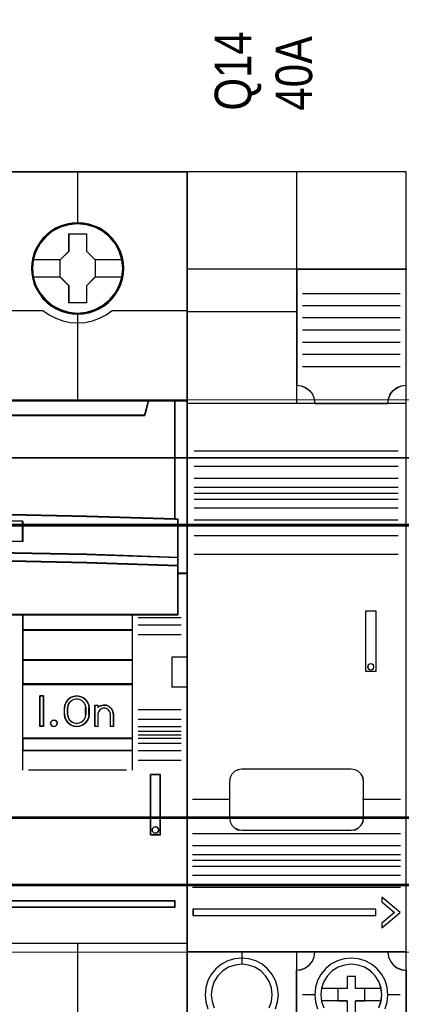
# Model space of a CAD drawing. Header units: millimetres. Extents: x -1290 to 1795, y -4192 to -1311.
# Tile 302 of 656: x 1451.59 to 1457.86, y -3720.26 to -3704.11. Entities that reach past the tile are written whole.
import ezdxf

# ---------------------------------------------------------------- set-up
doc = ezdxf.new("R2010")
doc.units = ezdxf.units.MM
doc.layers.add('30', color=7, linetype='Continuous')
doc.layers.add('45', color=7, linetype='Continuous')
doc.layers.add('Aparatura', color=7, linetype='Continuous', lineweight=13)
doc.styles.get("Standard").update_dxf_attribs({"font": 'ARIALN.TTF', "width": 0.8})

# ---------------------------------------------------------------- blocks, each defined once
blk = doc.blocks.new('*U231')
at = {"layer": '45', "color": 7}
for points in [[(441.49476, -383.521822), (423.482515, -383.521822), (423.482515, -465.544591), (441.49476, -465.544591), (459.495865, -465.544591), (477.50811, -465.544591), (477.50811, -383.521822), (459.495865, -383.521822), (441.49476, -383.521822)], [(472.286585, -391.442946), (472.26422, -390.990214), (472.191535, -390.543003), (472.034983, -390.112355), (471.856066, -389.69827), (471.621238, -389.30627), (471.34168, -388.958439), (471.011803, -388.638214), (470.642787, -388.362158), (470.273771, -388.119228), (469.843253, -387.937031), (469.412734, -387.810045), (468.95426, -387.727228), (468.501377, -387.699623), (468.042903, -387.727228), (467.601202, -387.810045), (467.15391, -387.937031), (466.740165, -388.119228), (466.348785, -388.362158), (465.990952, -388.638214), (465.655483, -388.958439), (465.392699, -389.30627), (465.146688, -389.69827), (464.945407, -390.112355), (464.827993, -390.543003), (464.738534, -390.990214), (464.704987, -391.442946), (464.738534, -391.890157), (464.827993, -392.326326), (464.945407, -392.762495), (465.146688, -393.17658), (465.392699, -393.563058), (465.655483, -393.927453), (465.990952, -394.247678), (466.348785, -394.523734), (466.740165, -394.755622), (467.15391, -394.937819), (467.601202, -395.075847), (468.042903, -395.164185), (468.501377, -395.186269), (468.95426, -395.164185), (469.412734, -395.075847), (469.843253, -394.937819), (470.273771, -394.755622), (470.642787, -394.523734), (471.011803, -394.247678), (471.34168, -393.927453), (471.621238, -393.563058), (471.856066, -393.17658), (472.034983, -392.762495), (472.191535, -392.326326), (472.26422, -391.890157), (472.286585, -391.442946)], [(472.286585, -391.442946), (472.26422, -390.990214), (472.191535, -390.543003), (472.034983, -390.112355), (471.856066, -389.69827), (471.621238, -389.30627), (471.34168, -388.958439), (471.011803, -388.638214), (470.642787, -388.362158), (470.273771, -388.119228), (469.843253, -387.937031), (469.412734, -387.810045), (468.95426, -387.727228), (468.501377, -387.699623), (468.042903, -387.727228), (467.601202, -387.810045), (467.15391, -387.937031), (466.740165, -388.119228), (466.348785, -388.362158), (465.990952, -388.638214), (465.655483, -388.958439), (465.392699, -389.30627), (465.146688, -389.69827), (464.945407, -390.112355), (464.827993, -390.543003), (464.738534, -390.990214), (464.704987, -391.442946), (464.738534, -391.890157), (464.827993, -392.326326), (464.945407, -392.762495), (465.146688, -393.17658), (465.392699, -393.563058), (465.655483, -393.927453), (465.990952, -394.247678), (466.348785, -394.523734), (466.740165, -394.755622), (467.15391, -394.937819), (467.601202, -395.075847), (468.042903, -395.164185), (468.501377, -395.186269), (468.95426, -395.164185), (469.412734, -395.075847), (469.843253, -394.937819), (470.273771, -394.755622), (470.642787, -394.523734), (471.011803, -394.247678), (471.34168, -393.927453), (471.621238, -393.563058), (471.856066, -393.17658), (472.034983, -392.762495), (472.191535, -392.326326), (472.26422, -391.890157), (472.286585, -391.442946)], [(472.270469, -391.443844), (472.248199, -390.992957), (472.175823, -390.547569), (472.019937, -390.118677), (471.841781, -389.70628), (471.607951, -389.315879), (471.329582, -388.969466), (471.001106, -388.650546), (470.633659, -388.375615), (470.266212, -388.133676), (469.837524, -387.952221), (469.408836, -387.825753), (468.952311, -387.743274), (468.501353, -387.715781), (468.044828, -387.743274), (467.605005, -387.825753), (467.159615, -387.952221), (466.747629, -388.133676), (466.357913, -388.375615), (466.0016, -388.650546), (465.667558, -388.969466), (465.405891, -389.315879), (465.160926, -389.70628), (464.960501, -390.118677), (464.843586, -390.547569), (464.754508, -390.992957), (464.721103, -391.443844), (464.754508, -391.889232), (464.843586, -392.323623), (464.960501, -392.758013), (465.160926, -393.17041), (465.405891, -393.555313), (465.667558, -393.918222), (466.0016, -394.237142), (466.357913, -394.512072), (466.747629, -394.743014), (467.159615, -394.924469), (467.605005, -395.061934), (468.044828, -395.149912), (468.501353, -395.171907), (468.952311, -395.149912), (469.408836, -395.061934), (469.837524, -394.924469), (470.266212, -394.743014), (470.633659, -394.512072), (471.001106, -394.237142), (471.329582, -393.918222), (471.607951, -393.555313), (471.841781, -393.17041), (472.019937, -392.758013), (472.175823, -392.323623), (472.248199, -391.889232), (472.270469, -391.443844)], [(467.786181, -388.600893), (469.227394, -388.600893), (469.227394, -390.016462), (469.948, -390.724246), (469.948, -392.145344), (469.227394, -392.864188), (469.227394, -394.274227), (467.786181, -394.274227), (467.786181, -392.864188), (467.054316, -392.145344), (467.054316, -390.724246), (467.786181, -390.016462), (467.786181, -388.600893)], [(467.786181, -388.600893), (469.227394, -388.600893), (469.227394, -388.600893), (469.227394, -390.016462), (469.227394, -390.016462), (469.948, -390.724246), (469.948, -390.724246), (469.948, -392.145344), (469.948, -392.145344), (469.227394, -392.864188), (469.227394, -392.864188), (469.227394, -394.274227), (469.227394, -394.274227), (467.786181, -394.274227), (467.786181, -394.274227), (467.786181, -392.864188), (467.786181, -392.864188), (467.054316, -392.145344), (467.054316, -392.145344), (467.054316, -390.724246), (467.054316, -390.724246), (467.786181, -390.016462), (467.786181, -390.016462), (467.786181, -388.600893), (467.786181, -388.600893)], [(467.794598, -388.617051), (469.220649, -388.617051), (469.220649, -390.024556), (469.933675, -390.728309), (469.933675, -392.141313), (469.220649, -392.856062), (469.220649, -394.258069), (467.794598, -394.258069), (467.794598, -392.856062), (467.070431, -392.141313), (467.070431, -390.728309), (467.794598, -390.024556), (467.794598, -388.617051)], [(439.239064, -411.617111), (446.741373, -411.534364), (454.249252, -411.534364), (461.751561, -411.617111), (469.25387, -411.77709), (476.499976, -412.008783), (476.499976, -402.288709), (474.327815, -402.288709), (474.010345, -403.480273), (426.98028, -403.480273), (426.66281, -402.288709), (424.490649, -402.288709), (424.490649, -412.008783), (431.731185, -411.77709), (439.239064, -411.617111)], [(426.978408, -403.509553), (474.012217, -403.509553), (474.329712, -402.288709), (468.508972, -402.288709), (459.496572, -402.288709), (450.495312, -402.288709), (441.494053, -402.288709), (432.481653, -402.288709), (426.660913, -402.288709), (426.978408, -403.509553)], [(476.467744, -402.288709), (476.467744, -411.997992), (476.726398, -412.009013), (476.726398, -415.149928), (476.726398, -415.822194), (476.726398, -416.455887), (477.50811, -416.455887), (477.50811, -402.288709), (476.467744, -402.288709)], [(461.751642, -414.747521), (469.253939, -414.902839), (476.750666, -415.152456), (476.750666, -411.990633), (476.500033, -411.979539), (469.253939, -411.746562), (461.751642, -411.585697), (454.249345, -411.502491), (446.741478, -411.502491), (439.239181, -411.585697), (431.731314, -411.746562), (424.49079, -411.979539), (424.234587, -411.990633), (424.234587, -415.152456), (431.731314, -414.902839), (439.239181, -414.747521), (446.741478, -414.664315), (454.249345, -414.664315), (461.751642, -414.747521)], [(464.010217, -412.158471), (464.010217, -413.838253), (454.99849, -413.720669), (445.992336, -413.720669), (436.975036, -413.838253), (436.975036, -412.158471), (445.992336, -412.046485), (454.99849, -412.046485), (464.010217, -412.158471)], [(454.99849, -413.720669), (464.010217, -413.838253), (464.010217, -412.158471), (454.99849, -412.046485), (445.992336, -412.046485), (436.975036, -412.158471), (436.975036, -413.838253), (445.992336, -413.720669), (454.99849, -413.720669)], [(446.741478, -414.635393), (439.239181, -414.720288), (431.731314, -414.878758), (424.234587, -415.133443), (424.234587, -415.82392), (431.731314, -415.574896), (439.239181, -415.405106), (446.741478, -415.325871), (454.249345, -415.325871), (461.751642, -415.405106), (469.253939, -415.574896), (476.750666, -415.82392), (476.750666, -415.133443), (469.253939, -414.878758), (461.751642, -414.720288), (454.249345, -414.635393), (446.741478, -414.635393)], [(445.995147, -419.841934), (454.995676, -419.841934), (459.49594, -419.841934), (464.001774, -419.841934), (473.007872, -419.841934), (476.750666, -419.841934), (476.750666, -416.430936), (476.750666, -415.794142), (469.253939, -415.5505), (461.751642, -415.38438), (454.249345, -415.306857), (446.741478, -415.306857), (439.239181, -415.38438), (431.731314, -415.5505), (424.234587, -415.794142), (424.234587, -416.430936), (424.234587, -419.841934), (427.982951, -419.841934), (436.983479, -419.841934), (441.494883, -419.841934), (445.995147, -419.841934)], [(463.976194, -419.809617), (463.976194, -421.095094), (473.010006, -421.095094), (473.010006, -419.809617), (463.976194, -419.809617)], [(473.010006, -421.062778), (463.976194, -421.062778), (463.976194, -423.569099), (473.010006, -423.569099), (473.010006, -421.062778)], [(473.010006, -423.536782), (463.976194, -423.536782), (463.976194, -425.542198), (473.010006, -425.542198), (473.010006, -423.536782)], [(463.976194, -425.509882), (463.976194, -429.983916), (473.010006, -429.983916), (473.010006, -425.509882), (463.976194, -425.509882)], [(465.697006, -426.488353), (465.697006, -428.994674), (465.406921, -428.994674), (465.406921, -426.488353), (465.697006, -426.488353)], [(467.410654, -427.992145), (467.410654, -427.490881), (467.43896, -427.234679), (467.546524, -426.995186), (467.7107, -426.783541), (467.914504, -426.627593), (468.163599, -426.52734), (468.429677, -426.488353), (468.690094, -426.52734), (468.933527, -426.627593), (469.142992, -426.783541), (469.31283, -426.995186), (469.409071, -427.234679), (469.443038, -427.490881), (469.443038, -427.992145), (469.409071, -428.253917), (469.31283, -428.493409), (469.142992, -428.699485), (468.933527, -428.855434), (468.690094, -428.961256), (468.429677, -428.994674), (468.163599, -428.961256), (467.914504, -428.855434), (467.7107, -428.699485), (467.546524, -428.493409), (467.43896, -428.253917), (467.410654, -427.992145)], [(467.661345, -427.490163), (467.661345, -427.992863), (467.695494, -428.227457), (467.803631, -428.439708), (467.974375, -428.60169), (468.190651, -428.707815), (468.429692, -428.746914), (468.663042, -428.707815), (468.873626, -428.60169), (469.04437, -428.439708), (469.152507, -428.227457), (469.192347, -427.992863), (469.192347, -427.490163), (469.152507, -427.255569), (469.04437, -427.054489), (468.873626, -426.886922), (468.663042, -426.775211), (468.429692, -426.736112), (468.190651, -426.775211), (467.974375, -426.886922), (467.803631, -427.054489), (467.695494, -427.255569), (467.661345, -427.490163)], [(469.910397, -428.994674), (469.910397, -427.235222), (470.166459, -427.235222), (470.166459, -427.420132), (470.376999, -427.291255), (470.621681, -427.235222), (470.866363, -427.257635), (471.099664, -427.352892), (471.281753, -427.526596), (471.401249, -427.739523), (471.446771, -427.986071), (471.446771, -428.994674), (471.190709, -428.994674), (471.190709, -427.986071), (471.145187, -427.795557), (471.037071, -427.63306), (470.872053, -427.520993), (470.672894, -427.481769), (470.479424, -427.520993), (470.314406, -427.63306), (470.206291, -427.795557), (470.166459, -427.986071), (470.166459, -428.994674), (469.910397, -428.994674)], [(466.784693, -428.595865), (466.814369, -428.730756), (466.784693, -428.865647), (466.677857, -428.959485), (466.553216, -428.994674), (466.416705, -428.959485), (466.32174, -428.865647), (466.286128, -428.730756), (466.32174, -428.595865), (466.416705, -428.502027), (466.553216, -428.466838), (466.677857, -428.502027), (466.784693, -428.595865)], [(463.976194, -429.9516), (463.976194, -430.973159), (473.010006, -430.973159), (473.010006, -429.9516), (463.976194, -429.9516)], [(474.480126, -432.919328), (474.480126, -437.883496), (475.303824, -437.883496), (475.303824, -432.919328), (474.480126, -432.919328)], [(475.123733, -437.346802), (475.15341, -437.475713), (475.123733, -437.610483), (475.022833, -437.704236), (474.886322, -437.745253), (474.74981, -437.704236), (474.654845, -437.610483), (474.625169, -437.475713), (474.654845, -437.346802), (474.74981, -437.253049), (474.886322, -437.212032), (475.022833, -437.253049), (475.123733, -437.346802)], [(459.472718, -443.292912), (459.472718, -443.815362), (476.499976, -443.815362), (476.499976, -443.292912), (459.472718, -443.292912)]]:
    blk.add_lwpolyline(points, close=True, dxfattribs=at)
at = {"layer": '45', "color": 139}
for points in [[(441.49476, -383.521822), (423.482515, -383.521822), (423.482515, -465.544591), (441.49476, -465.544591), (459.495865, -465.544591), (477.50811, -465.544591), (477.50811, -383.521822), (459.495865, -383.521822), (441.49476, -383.521822)], [(441.50013, -383.537981), (423.498631, -383.537981), (423.498631, -465.528433), (441.50013, -465.528433), (459.490495, -465.528433), (477.491994, -465.528433), (477.491994, -383.537981), (459.490495, -383.537981), (441.50013, -383.537981)], [(472.202424, -391.442878), (472.129745, -390.725073), (471.922889, -390.040398), (471.581856, -389.405417), (471.112236, -388.847738), (470.558757, -388.394969), (469.915825, -388.063674), (469.216987, -387.853854), (468.495786, -387.787595), (467.774585, -387.853854), (467.075747, -388.063674), (466.438406, -388.394969), (465.879336, -388.847738), (465.415307, -389.405417), (465.068683, -390.040398), (464.861827, -390.725073), (464.789148, -391.442878), (464.861827, -392.155162), (465.068683, -392.845358), (465.415307, -393.469297), (465.879336, -394.026976), (466.438406, -394.479745), (467.075747, -394.816561), (467.774585, -395.031902), (468.495786, -395.103683), (469.216987, -395.031902), (469.915825, -394.816561), (470.558757, -394.479745), (471.112236, -394.026976), (471.581856, -393.469297), (471.922889, -392.845358), (472.129745, -392.155162), (472.202424, -391.442878)], [(472.202424, -391.437492), (472.124152, -390.719687), (471.91729, -390.035012), (471.576247, -389.405552), (471.117795, -388.847873), (470.553117, -388.395104), (469.910167, -388.06381), (469.216899, -387.848468), (468.495677, -387.782209), (467.768863, -387.848468), (467.081186, -388.06381), (466.438236, -388.395104), (465.873558, -388.847873), (465.415106, -389.405552), (465.074063, -390.035012), (464.86161, -390.719687), (464.79452, -391.437492), (464.86161, -392.149775), (465.074063, -392.839972), (465.415106, -393.469432), (465.873558, -394.027111), (466.438236, -394.47988), (467.081186, -394.816696), (467.768863, -395.026516), (468.495677, -395.098297), (469.216899, -395.026516), (469.910167, -394.816696), (470.553117, -394.47988), (471.117795, -394.027111), (471.576247, -393.469432), (471.91729, -392.839972), (472.124152, -392.149775), (472.202424, -391.437492)], [(466.814369, -428.730756), (466.784693, -428.595865), (466.677857, -428.502027), (466.553216, -428.466838), (466.416705, -428.502027), (466.32174, -428.595865), (466.286128, -428.730756), (466.32174, -428.865647), (466.416705, -428.959485), (466.553216, -428.994674), (466.677857, -428.959485), (466.784693, -428.865647), (466.814369, -428.730756)], [(475.15341, -437.475713), (475.123733, -437.346802), (475.022833, -437.253049), (474.886322, -437.212032), (474.74981, -437.253049), (474.654845, -437.346802), (474.625169, -437.475713), (474.654845, -437.610483), (474.74981, -437.704236), (474.886322, -437.745253), (475.022833, -437.704236), (475.123733, -437.610483), (475.15341, -437.475713)]]:
    blk.add_lwpolyline(points, close=True, dxfattribs=at)
for points in [[(468.47967, -383.521822), (468.47967, -387.80914)], [(453.305732, -394.884649), (465.679099, -394.884649)], [(465.646867, -394.884649), (466.156383, -395.236721), (466.699493, -395.52065), (467.276197, -395.730757), (467.880897, -395.861365), (468.496795, -395.895436), (469.112693, -395.861365), (469.711793, -395.730757), (470.288498, -395.52065), (470.837207, -395.236721), (471.341123, -394.884649)], [(468.47967, -395.076753), (468.47967, -402.322821)], [(471.307101, -394.884649), (477.50811, -394.884649)], [(423.482515, -402.288709), (477.50811, -402.288709)], [(474.329712, -402.288709), (473.978745, -403.509553)], [(476.467744, -412.008783), (476.467744, -402.288709)], [(426.977857, -403.477237), (474.012768, -403.477237)], [(476.750666, -412.019555), (469.253939, -411.761023), (461.751642, -411.590627), (454.249345, -411.502491), (446.741478, -411.502491), (439.239181, -411.590627), (431.731314, -411.761023), (424.234587, -412.019555)], [(464.010217, -412.190114), (454.99849, -412.046485), (445.992336, -412.046485), (436.975036, -412.190114)], [(463.976194, -413.838253), (463.976194, -412.156002)], [(476.718435, -419.841934), (476.718435, -411.987238)], [(464.010217, -413.838253), (454.99849, -413.691034), (445.992336, -413.691034), (436.975036, -413.838253)], [(476.750666, -415.152456), (469.253939, -414.888049), (461.751642, -414.723529), (454.249345, -414.635393), (446.741478, -414.635393), (439.239181, -414.723529), (431.731314, -414.888049), (424.234587, -415.152456)], [(476.750666, -415.82392), (469.253939, -415.565389), (461.751642, -415.389117), (454.249345, -415.306857), (446.741478, -415.306857), (439.239181, -415.389117), (431.731314, -415.565389), (424.234587, -415.82392)], [(477.50811, -416.421775), (476.718435, -416.421775)], [(476.750666, -419.809617), (424.234587, -419.809617)], [(463.976194, -419.809617), (463.976194, -430.973159)], [(463.976194, -419.809617), (473.010006, -419.809617)], [(472.977774, -419.809617), (472.977774, -430.973159)], [(473.477364, -420.060968), (477.006729, -420.060968)], [(463.976194, -421.062778), (473.010006, -421.062778)], [(473.477364, -420.649845), (477.006729, -420.649845)], [(473.477364, -421.441599), (477.006729, -421.441599)], [(463.976194, -423.536782), (473.010006, -423.536782)], [(476.272564, -425.784572), (476.272564, -423.283637)], [(476.272564, -423.283637), (477.50811, -423.283637)], [(463.976194, -425.509882), (473.010006, -425.509882)], [(476.272564, -425.75046), (477.50811, -425.75046)], [(465.697006, -426.488353), (465.406921, -426.488353)], [(465.406921, -426.488353), (465.406921, -428.994674)], [(465.662983, -426.488353), (465.662983, -428.994674)], [(469.443038, -427.509912), (469.409071, -427.248847), (469.31283, -427.004808), (469.142992, -426.789145), (468.933527, -426.630236), (468.690094, -426.52808), (468.429677, -426.488353), (468.163599, -426.52808), (467.914504, -426.630236), (467.7107, -426.789145), (467.546524, -427.004808), (467.43896, -427.248847), (467.410654, -427.509912)], [(469.192347, -427.509912), (469.152507, -427.269174), (469.04437, -427.062828), (468.873626, -426.890872), (468.663042, -426.776235), (468.429692, -426.736112), (468.190651, -426.776235), (467.974375, -426.890872), (467.803631, -427.062828), (467.695494, -427.269174), (467.661345, -427.509912)], [(467.410654, -428.005431), (467.410654, -427.477595)], [(467.661345, -428.005431), (467.661345, -427.477595)], [(469.158325, -428.005431), (469.158325, -427.477595)], [(469.409016, -428.005431), (469.409016, -427.477595)], [(469.910397, -427.235222), (470.193319, -427.235222)], [(469.910397, -427.235222), (469.910397, -428.994674)], [(470.161087, -427.235222), (470.161087, -427.44887)], [(471.446771, -428.005431), (471.401058, -427.752526), (471.281061, -427.534109), (471.098208, -427.355926), (470.863928, -427.258213), (470.618219, -427.235222), (470.372511, -427.2927), (470.161087, -427.4249)], [(471.196081, -428.005431), (471.150081, -427.806026), (471.040832, -427.635946), (470.874083, -427.518649), (470.672834, -427.477595), (470.477335, -427.518649), (470.310586, -427.635946), (470.201337, -427.806026), (470.161087, -428.005431)], [(473.477364, -427.597884), (477.006729, -427.597884)], [(467.410654, -427.971319), (467.43896, -428.238528), (467.546524, -428.482996), (467.7107, -428.693353), (467.914504, -428.852541), (468.163599, -428.960562), (468.429677, -428.994674), (468.690094, -428.960562), (468.933527, -428.852541), (469.142992, -428.693353), (469.31283, -428.482996), (469.409071, -428.238528), (469.443038, -427.971319)], [(467.661345, -427.971319), (467.695494, -428.212615), (467.803631, -428.430931), (467.974375, -428.59754), (468.190651, -428.706698), (468.429692, -428.746914), (468.663042, -428.706698), (468.873626, -428.59754), (469.04437, -428.430931), (469.152507, -428.212615), (469.192347, -427.971319)], [(470.161087, -427.971319), (470.161087, -428.994674)], [(471.162059, -427.971319), (471.162059, -428.994674)], [(471.412749, -427.971319), (471.412749, -428.994674)], [(473.477364, -428.384252), (477.006729, -428.384252)], [(465.697006, -428.962357), (465.406921, -428.962357)], [(469.910397, -428.962357), (470.193319, -428.962357)], [(471.162059, -428.962357), (471.446771, -428.962357)], [(473.477364, -428.983901), (477.006729, -428.983901)], [(473.477364, -429.37888), (477.006729, -429.37888)], [(463.976194, -429.9516), (473.010006, -429.9516)], [(473.477364, -429.67691), (477.006729, -429.67691)], [(473.477364, -429.962372), (477.006729, -429.962372)], [(463.976194, -430.940843), (473.010006, -430.940843)], [(463.976194, -430.940843), (463.976194, -432.572824)], [(472.977774, -430.940843), (472.977774, -432.572824)], [(473.477364, -430.368123), (477.006729, -430.368123)], [(473.477364, -430.957001), (477.006729, -430.957001)], [(473.477364, -431.743368), (477.006729, -431.743368)], [(464.477575, -432.540508), (472.508625, -432.540508)], [(474.480126, -437.883496), (474.480126, -432.919328)], [(474.480126, -432.919328), (475.303824, -432.919328)], [(475.269802, -437.883496), (475.269802, -432.919328)], [(474.480126, -437.851179), (475.303824, -437.851179)], [(436.378751, -443.292912), (476.499976, -443.292912)], [(436.378751, -443.78125), (476.499976, -443.78125)], [(476.467744, -443.815362), (476.467744, -443.292912)], [(459.472718, -446.745387), (477.50811, -446.745387)], [(468.47967, -446.745387), (468.47967, -453.989661)]]:
    blk.add_lwpolyline(points, dxfattribs=at)
at = {"layer": '45', "color": 7}
for points in [[(464.778404, -390.712235), (467.088338, -390.712235)], [(469.915769, -390.712235), (472.214959, -390.712235)], [(464.778404, -392.125182), (467.088338, -392.125182)], [(469.915769, -392.125182), (472.214959, -392.125182)]]:
    blk.add_lwpolyline(points, dxfattribs=at)
at = {"layer": '45', "color": 140}
for points in [[(439.239064, -411.617111), (446.741373, -411.534364), (454.249252, -411.534364), (461.751561, -411.617111), (469.25387, -411.77709), (476.499976, -412.008783), (476.499976, -402.288709), (474.327815, -402.288709), (474.010345, -403.480273), (426.98028, -403.480273), (426.66281, -402.288709), (424.490649, -402.288709), (424.490649, -412.008783), (431.731185, -411.77709), (439.239064, -411.617111)], [(426.994309, -403.493395), (473.996316, -403.493395), (474.313596, -402.304868), (468.496792, -402.304868), (459.490486, -402.304868), (450.495312, -402.304868), (441.500139, -402.304868), (432.493833, -402.304868), (426.677029, -402.304868), (426.994309, -403.493395)], [(476.467744, -402.288709), (476.467744, -411.997992), (476.726398, -412.009013), (476.726398, -415.149928), (476.726398, -415.822194), (476.726398, -416.455887), (477.50811, -416.455887), (477.50811, -402.288709), (476.467744, -402.288709)], [(476.482069, -402.304868), (476.482069, -411.992003), (476.733155, -412.002999), (476.733155, -415.136748), (476.733155, -415.807481), (476.733155, -416.439729), (477.491994, -416.439729), (477.491994, -402.304868), (476.482069, -402.304868)]]:
    blk.add_lwpolyline(points, close=True, dxfattribs=at)
at = {"layer": '45', "color": 59}
for points in [[(439.244757, -411.602255), (446.742675, -411.519783), (454.246159, -411.519783), (461.744077, -411.602255), (469.241995, -411.761702), (476.48386, -411.992624), (476.48386, -402.304868), (474.31297, -402.304868), (473.995687, -403.49247), (426.993148, -403.49247), (426.675864, -402.304868), (424.504974, -402.304868), (424.504974, -411.992624), (431.741272, -411.761702), (439.244757, -411.602255)], [(426.978408, -403.509553), (474.012217, -403.509553), (474.329712, -402.288709), (468.508972, -402.288709), (459.496572, -402.288709), (450.495312, -402.288709), (441.494053, -402.288709), (432.481653, -402.288709), (426.660913, -402.288709), (426.978408, -403.509553)], [(461.751642, -414.747521), (469.253939, -414.902839), (476.750666, -415.152456), (476.750666, -411.990633), (476.500033, -411.979539), (469.253939, -411.746562), (461.751642, -411.585697), (454.249345, -411.502491), (446.741478, -411.502491), (439.239181, -411.585697), (431.731314, -411.746562), (424.49079, -411.979539), (424.234587, -411.990633), (424.234587, -415.152456), (431.731314, -414.902839), (439.239181, -414.747521), (446.741478, -414.664315), (454.249345, -414.664315), (461.751642, -414.747521)], [(464.010217, -412.158471), (464.010217, -413.838253), (454.99849, -413.720669), (445.992336, -413.720669), (436.975036, -413.838253), (436.975036, -412.158471), (445.992336, -412.046485), (454.99849, -412.046485), (464.010217, -412.158471)], [(454.99849, -413.720669), (464.010217, -413.838253), (464.010217, -412.158471), (454.99849, -412.046485), (445.992336, -412.046485), (436.975036, -412.158471), (436.975036, -413.838253), (445.992336, -413.720669), (454.99849, -413.720669)], [(454.993118, -413.708309), (463.994101, -413.823891), (463.994101, -412.172721), (454.993118, -412.062643), (445.997702, -412.062643), (436.991152, -412.172721), (436.991152, -413.823891), (445.997702, -413.708309), (454.993118, -413.708309)], [(446.741478, -414.635393), (439.239181, -414.720288), (431.731314, -414.878758), (424.234587, -415.133443), (424.234587, -415.82392), (431.731314, -415.574896), (439.239181, -415.405106), (446.741478, -415.325871), (454.249345, -415.325871), (461.751642, -415.405106), (469.253939, -415.574896), (476.750666, -415.82392), (476.750666, -415.133443), (469.253939, -414.878758), (461.751642, -414.720288), (454.249345, -414.635393), (446.741478, -414.635393)], [(446.742757, -414.651551), (439.244809, -414.734138), (431.741294, -414.888299), (424.248912, -415.136059), (424.248912, -415.807762), (431.741294, -415.565508), (439.244809, -415.400335), (446.742757, -415.323255), (454.246272, -415.323255), (461.74422, -415.400335), (469.242168, -415.565508), (476.73455, -415.807762), (476.73455, -415.136059), (469.242168, -414.888299), (461.74422, -414.734138), (454.246272, -414.651551), (446.742757, -414.651551)], [(445.995147, -419.841934), (454.995676, -419.841934), (459.49594, -419.841934), (464.001774, -419.841934), (473.007872, -419.841934), (476.750666, -419.841934), (476.750666, -416.430936), (476.750666, -415.794142), (469.253939, -415.5505), (461.751642, -415.38438), (454.249345, -415.306857), (446.741478, -415.306857), (439.239181, -415.38438), (431.731314, -415.5505), (424.234587, -415.794142), (424.234587, -416.430936), (424.234587, -419.841934), (427.982951, -419.841934), (436.983479, -419.841934), (441.494883, -419.841934), (445.995147, -419.841934)], [(445.996859, -419.825776), (454.99217, -419.825776), (459.489826, -419.825776), (463.993048, -419.825776), (472.993926, -419.825776), (476.73455, -419.825776), (476.73455, -416.439084), (476.73455, -415.806828), (469.242168, -415.564922), (461.74422, -415.399986), (454.246272, -415.323015), (446.742757, -415.323015), (439.244809, -415.399986), (431.741294, -415.564922), (424.248912, -415.806828), (424.248912, -416.439084), (424.248912, -419.825776), (427.995103, -419.825776), (436.990414, -419.825776), (441.499203, -419.825776), (445.996859, -419.825776)], [(463.976194, -419.809617), (463.976194, -421.095094), (473.010006, -421.095094), (473.010006, -419.809617), (463.976194, -419.809617)], [(463.99231, -419.82398), (463.99231, -421.078936), (472.99389, -421.078936), (472.99389, -419.82398), (463.99231, -419.82398)], [(473.010006, -421.062778), (463.976194, -421.062778), (463.976194, -423.569099), (473.010006, -423.569099), (473.010006, -421.062778)], [(472.99389, -421.077141), (463.99231, -421.077141), (463.99231, -423.552941), (472.99389, -423.552941), (472.99389, -421.077141)], [(473.010006, -423.536782), (463.976194, -423.536782), (463.976194, -425.542198), (473.010006, -425.542198), (473.010006, -423.536782)], [(472.99389, -423.551145), (463.99231, -423.551145), (463.99231, -425.52604), (472.99389, -425.52604), (472.99389, -423.551145)], [(463.976194, -425.509882), (463.976194, -429.983916), (473.010006, -429.983916), (473.010006, -425.509882), (463.976194, -425.509882)], [(465.697006, -426.488353), (465.697006, -428.994674), (465.406921, -428.994674), (465.406921, -426.488353), (465.697006, -426.488353)], [(467.410654, -427.992145), (467.410654, -427.490881), (467.43896, -427.234679), (467.546524, -426.995186), (467.7107, -426.783541), (467.914504, -426.627593), (468.163599, -426.52734), (468.429677, -426.488353), (468.690094, -426.52734), (468.933527, -426.627593), (469.142992, -426.783541), (469.31283, -426.995186), (469.409071, -427.234679), (469.443038, -427.490881), (469.443038, -427.992145), (469.409071, -428.253917), (469.31283, -428.493409), (469.142992, -428.699485), (468.933527, -428.855434), (468.690094, -428.961256), (468.429677, -428.994674), (468.163599, -428.961256), (467.914504, -428.855434), (467.7107, -428.699485), (467.546524, -428.493409), (467.43896, -428.253917), (467.410654, -427.992145)], [(467.661345, -427.490163), (467.661345, -427.992863), (467.695494, -428.227457), (467.803631, -428.439708), (467.974375, -428.60169), (468.190651, -428.707815), (468.429692, -428.746914), (468.663042, -428.707815), (468.873626, -428.60169), (469.04437, -428.439708), (469.152507, -428.227457), (469.192347, -427.992863), (469.192347, -427.490163), (469.152507, -427.255569), (469.04437, -427.054489), (468.873626, -426.886922), (468.663042, -426.775211), (468.429692, -426.736112), (468.190651, -426.775211), (467.974375, -426.886922), (467.803631, -427.054489), (467.695494, -427.255569), (467.661345, -427.490163)], [(467.677461, -427.49308), (467.677461, -427.988151), (467.71089, -428.219183), (467.816752, -428.428213), (467.983901, -428.587736), (468.195623, -428.69225), (468.429632, -428.730756), (468.658069, -428.69225), (468.86422, -428.587736), (469.031369, -428.428213), (469.13723, -428.219183), (469.176232, -427.988151), (469.176232, -427.49308), (469.13723, -427.262048), (469.031369, -427.064019), (468.86422, -426.898996), (468.658069, -426.78898), (468.429632, -426.750475), (468.195623, -426.78898), (467.983901, -426.898996), (467.816752, -427.064019), (467.71089, -427.262048), (467.677461, -427.49308)], [(469.910397, -428.994674), (469.910397, -427.235222), (470.166459, -427.235222), (470.166459, -427.420132), (470.376999, -427.291255), (470.621681, -427.235222), (470.866363, -427.257635), (471.099664, -427.352892), (471.281753, -427.526596), (471.401249, -427.739523), (471.446771, -427.986071), (471.446771, -428.994674), (471.190709, -428.994674), (471.190709, -427.986071), (471.145187, -427.795557), (471.037071, -427.63306), (470.872053, -427.520993), (470.672894, -427.481769), (470.479424, -427.520993), (470.314406, -427.63306), (470.206291, -427.795557), (470.166459, -427.986071), (470.166459, -428.994674), (469.910397, -428.994674)], [(466.784693, -428.595865), (466.814369, -428.730756), (466.784693, -428.865647), (466.677857, -428.959485), (466.553216, -428.994674), (466.416705, -428.959485), (466.32174, -428.865647), (466.286128, -428.730756), (466.32174, -428.595865), (466.416705, -428.502027), (466.553216, -428.466838), (466.677857, -428.502027), (466.784693, -428.595865)], [(463.976194, -429.9516), (463.976194, -430.973159), (473.010006, -430.973159), (473.010006, -429.9516), (463.976194, -429.9516)], [(463.99231, -429.965963), (463.99231, -430.957001), (472.99389, -430.957001), (472.99389, -429.965963), (463.99231, -429.965963)], [(474.480126, -432.919328), (474.480126, -437.883496), (475.303824, -437.883496), (475.303824, -432.919328), (474.480126, -432.919328)], [(475.123733, -437.346802), (475.15341, -437.475713), (475.123733, -437.610483), (475.022833, -437.704236), (474.886322, -437.745253), (474.74981, -437.704236), (474.654845, -437.610483), (474.625169, -437.475713), (474.654845, -437.346802), (474.74981, -437.253049), (474.886322, -437.212032), (475.022833, -437.253049), (475.123733, -437.346802)], [(459.488834, -443.307275), (459.488834, -443.799203), (476.48386, -443.799203), (476.48386, -443.307275), (459.488834, -443.307275)]]:
    blk.add_lwpolyline(points, close=True, dxfattribs=at)
at = {"layer": '45', "color": 1}
blk.add_lwpolyline([(459.472718, -443.292912), (459.472718, -443.815362), (476.499976, -443.815362), (476.499976, -443.292912), (459.472718, -443.292912)], close=True, dxfattribs=at)
blk = doc.blocks.new('*U233')
at = {"layer": '45', "color": 7}
for points in [[(495.462922, -383.521822), (486.469309, -383.521822), (486.469309, -383.521822), (477.470506, -383.521822), (477.470506, -383.521822), (477.470506, -466.478178), (477.470506, -466.478178), (486.469309, -466.478178), (486.469309, -466.478178), (495.462922, -466.478178), (495.462922, -466.478178), (495.462922, -383.521822), (495.462922, -383.521822)], [(495.45934, -383.527208), (486.469308, -383.527208), (477.474087, -383.527208), (477.474087, -466.474587), (486.469308, -466.474587), (495.45934, -466.474587), (495.45934, -383.527208)], [(495.46346, -391.511785), (486.464923, -391.511785), (486.480501, -391.480649), (486.480501, -400.956504), (486.464923, -401.018777), (486.854358, -401.060292), (487.212638, -401.215974), (487.524185, -401.449498), (487.768231, -401.760862), (487.91362, -402.12931), (487.970737, -402.518515), (487.965545, -402.508137), (493.962839, -402.508137), (493.968031, -402.518515), (494.014763, -402.12931), (494.170537, -401.760862), (494.404198, -401.449498), (494.715746, -401.215974), (495.08441, -401.060292), (495.46346, -401.018777), (495.479037, -400.956504), (495.479037, -391.480649), (495.46346, -391.511785)], [(495.458104, -391.517146), (486.468504, -391.517146), (486.484066, -391.486035), (486.484066, -400.954184), (486.468504, -401.016406), (486.857552, -401.057887), (487.215476, -401.213443), (487.526715, -401.446776), (487.770518, -401.757888), (487.915763, -402.126036), (487.972823, -402.514925), (487.967636, -402.504554), (493.958973, -402.504554), (493.96416, -402.514925), (494.010846, -402.126036), (494.166465, -401.757888), (494.399893, -401.446776), (494.711132, -401.213443), (495.07943, -401.057887), (495.458104, -401.016406), (495.473666, -400.954184), (495.473666, -391.486035), (495.458104, -391.517146)], [(492.159179, -419.49902), (492.968551, -419.49902), (492.968551, -419.49902), (492.968551, -424.497299), (492.968551, -424.497299), (492.159179, -424.497299), (492.159179, -424.497299), (492.159179, -419.49902), (492.159179, -419.49902)], [(492.164551, -419.504406), (492.96497, -419.504406), (492.96497, -424.493709), (492.164551, -424.493709), (492.164551, -419.504406)], [(492.809184, -424.093621), (492.777959, -423.973999), (492.68949, -423.885582), (492.564592, -423.849175), (492.444899, -423.885582), (492.340818, -423.973999), (492.309593, -424.093621), (492.340818, -424.228847), (492.444899, -424.317264), (492.564592, -424.353671), (492.68949, -424.317264), (492.777959, -424.228847), (492.809184, -424.093621)], [(490.965551, -432.492033), (481.973249, -432.492033), (481.973249, -432.492033), (481.661737, -432.538796), (481.381377, -432.684282), (481.158127, -432.907706), (481.017947, -433.183089), (480.97122, -433.484452), (480.97122, -433.484452), (480.97122, -436.492887), (480.97122, -436.492887), (481.017947, -436.804642), (481.158127, -437.085221), (481.381377, -437.308645), (481.661737, -437.454131), (481.973249, -437.495698), (481.973249, -437.495698), (490.965551, -437.495698), (490.965551, -437.495698), (491.282254, -437.454131), (491.557423, -437.308645), (491.780673, -437.085221), (491.926045, -436.804642), (491.96758, -436.492887), (491.96758, -436.492887), (491.96758, -433.484452), (491.96758, -433.484452), (491.926045, -433.183089), (491.780673, -432.907706), (491.557423, -432.684282), (491.282254, -432.538796), (490.965551, -432.492033), (490.965551, -432.492033)], [(490.961158, -432.497419), (481.977642, -432.497419), (481.666435, -432.544098), (481.386348, -432.689323), (481.163316, -432.912346), (481.023273, -433.187236), (480.976592, -433.488058), (480.976592, -436.491095), (481.023273, -436.802291), (481.163316, -437.082367), (481.386348, -437.30539), (481.666435, -437.450615), (481.977642, -437.492108), (490.961158, -437.492108), (491.277552, -437.450615), (491.552452, -437.30539), (491.775483, -437.082367), (491.920714, -436.802291), (491.962208, -436.491095), (491.962208, -433.488058), (491.920714, -433.187236), (491.775483, -432.912346), (491.552452, -432.689323), (491.277552, -432.544098), (490.961158, -432.497419)], [(494.970494, -444.241669), (493.460979, -442.976929), (493.460979, -442.976929), (493.460979, -443.372486), (493.460979, -443.372486), (494.500403, -444.241669), (494.500403, -444.241669), (493.460979, -445.110852), (493.460979, -445.110852), (493.460979, -445.501204), (493.460979, -445.501204), (494.970494, -444.241669), (494.970494, -444.241669)], [(494.966913, -444.241661), (493.466351, -442.98052), (493.466351, -443.374951), (494.49961, -444.241661), (493.466351, -445.108372), (493.466351, -445.497613), (494.966913, -444.241661)], [(477.971887, -443.980535), (477.971887, -444.485031), (492.96497, -444.485031), (492.96497, -443.980535), (477.971887, -443.980535)], [(486.464923, -448.981137), (486.854335, -448.929239), (487.212593, -448.783925), (487.524122, -448.540005), (487.768153, -448.228618), (487.913533, -447.870523), (487.970647, -447.481288), (487.955071, -447.476099), (493.988351, -447.476099), (493.967582, -447.481288), (494.014311, -447.870523), (494.170076, -448.228618), (494.403723, -448.540005), (494.715252, -448.783925), (495.083895, -448.929239), (495.462922, -448.981137), (495.462922, -448.981137), (495.462922, -458.48883), (495.462922, -458.48883), (486.464923, -458.48883), (486.464923, -458.48883), (486.464923, -448.981137), (486.464923, -448.981137)], [(486.468504, -448.985297), (486.857606, -448.933441), (487.215579, -448.788245), (487.52686, -448.544524), (487.770697, -448.233391), (487.915962, -447.875587), (487.97303, -447.48667), (487.957466, -447.481485), (493.985943, -447.481485), (493.965191, -447.48667), (494.011883, -447.875587), (494.167524, -448.233391), (494.400985, -448.544524), (494.712266, -448.788245), (495.080615, -448.933441), (495.45934, -448.985297), (495.45934, -458.48524), (486.468504, -458.48524), (486.468504, -448.985297)], [(490.617841, -449.486901), (490.617841, -450.48858), (490.623032, -450.48339), (489.859989, -450.48339), (489.859989, -450.48858), (489.859989, -451.49026), (489.859989, -451.48507), (490.617841, -451.48507), (490.617841, -451.49026), (490.617841, -452.481559), (491.318595, -452.481559), (491.318595, -451.49026), (491.318595, -451.48507), (492.060875, -451.48507), (492.066065, -451.49026), (492.066065, -450.48858), (492.060875, -450.48339), (491.318595, -450.48339), (491.318595, -450.48858), (491.318595, -449.486901), (490.617841, -449.486901)]]:
    blk.add_lwpolyline(points, close=True, dxfattribs=at)
for points in [[(486.464923, -383.521822), (486.464923, -402.518515)], [(486.473876, -391.51117), (477.470506, -391.51117)], [(494.970494, -393.512995), (486.968095, -393.512995)], [(494.970494, -394.51301), (486.968095, -394.51301)], [(486.473876, -395.006734), (477.470506, -395.006734)], [(494.970494, -395.504048), (486.968095, -395.504048)], [(494.970494, -396.504063), (486.968095, -396.504063)], [(494.970494, -397.505873), (486.968095, -397.505873)], [(494.970494, -398.505888), (486.968095, -398.505888)], [(494.970494, -399.507698), (486.968095, -399.507698)], [(486.473876, -402.509539), (477.470506, -402.509539)], [(495.462922, -402.509539), (486.464923, -402.509539)], [(486.473876, -447.481485), (477.470506, -447.481485)], [(484.751705, -452.134838), (484.917956, -451.568577), (484.975105, -450.986732), (484.975105, -450.986732), (484.917956, -450.399692), (484.751705, -449.828236), (484.471156, -449.319122), (484.091895, -448.861957), (483.634704, -448.482719), (483.12556, -448.202186), (482.554071, -448.035945), (481.977387, -447.978799), (481.385116, -448.035945), (480.818823, -448.202186), (480.304483, -448.482719), (479.847292, -448.861957), (479.473226, -449.319122), (479.192677, -449.828236), (479.026426, -450.399692), (478.969277, -450.986732), (479.026426, -451.568577), (479.192677, -452.134838)], [(481.972191, -447.481485), (481.972191, -448.492272)], [(486.464923, -447.481485), (486.464923, -466.478178)], [(495.462922, -447.481485), (486.464923, -447.481485)], [(493.735738, -452.134838), (493.917571, -451.568577), (493.969523, -450.986732), (493.969523, -450.986732), (493.917571, -450.399692), (493.735738, -449.828236), (493.460393, -449.319122), (493.091534, -448.861957), (492.634356, -448.482719), (492.109641, -448.202186), (491.553754, -448.035945), (490.961502, -447.978799), (490.384834, -448.035945), (489.818558, -448.202186), (489.293842, -448.482719), (488.847055, -448.861957), (488.467805, -449.319122), (488.19246, -449.828236), (488.021018, -450.399692), (487.969066, -450.986732), (488.021018, -451.568577), (488.19246, -452.134838)], [(484.227676, -452.067189), (484.404373, -451.547784), (484.471934, -450.986827), (484.471934, -450.986827), (484.404373, -450.431064), (484.227676, -449.896077), (483.926252, -449.428612), (483.536479, -449.02867), (483.058358, -448.727415), (482.52307, -448.550818), (481.977388, -448.483295), (481.421312, -448.550818), (480.886025, -448.727415), (480.407903, -449.02867), (480.018131, -449.428612), (479.716706, -449.896077), (479.534812, -450.431064), (479.472449, -450.986827), (479.534812, -451.547784), (479.716706, -452.067189)], [(493.227457, -452.067189), (493.40416, -451.547784), (493.471723, -450.986827), (493.471723, -450.986827), (493.40416, -450.431064), (493.227457, -449.896077), (492.926022, -449.428612), (492.525841, -449.02867), (492.058098, -448.727415), (491.522791, -448.550818), (490.961499, -448.483295), (490.405403, -448.550818), (489.880491, -448.727415), (489.402353, -449.02867), (489.012567, -449.428612), (488.711132, -449.896077), (488.524035, -450.431064), (488.466866, -450.986827), (488.524035, -451.547784), (488.711132, -452.067189)], [(493.222522, -452.065634), (493.398909, -451.546975), (493.466351, -450.986823), (493.466351, -450.986823), (493.398909, -450.431858), (493.222522, -449.897639), (492.921626, -449.430846), (492.522161, -449.031478), (492.055255, -448.730656), (491.520906, -448.554311), (490.960617, -448.486886), (490.405517, -448.554311), (489.881544, -448.730656), (489.404261, -449.031478), (489.015172, -449.430846), (488.714276, -449.897639), (488.527514, -450.431858), (488.470447, -450.986823), (488.527514, -451.546975), (488.714276, -452.065634)], [(491.320933, -452.48515), (491.320933, -451.491473), (491.320933, -451.486271), (492.066225, -451.486271), (492.071437, -451.491473), (492.071437, -450.487392), (492.066225, -450.482189), (491.320933, -450.482189), (491.320933, -450.487392), (491.320933, -449.48331), (491.320933, -449.48331), (490.617335, -449.48331), (490.617335, -449.48331), (490.617335, -449.48331), (490.617335, -450.487392), (490.622547, -450.482189), (489.856408, -450.482189), (489.856408, -450.487392), (489.856408, -451.491473), (489.856408, -451.486271), (490.617335, -451.486271), (490.617335, -451.491473), (490.617335, -452.48515)], [(487.978019, -450.980639), (486.968095, -450.980639)], [(490.624595, -450.483325), (488.513423, -450.483325)], [(493.414422, -450.483325), (491.313994, -450.483325)], [(494.970494, -450.980639), (493.958779, -450.980639)], [(490.624595, -451.485135), (488.513423, -451.485135)], [(493.414422, -451.485135), (491.313994, -451.485135)]]:
    blk.add_lwpolyline(points, dxfattribs=at)
at = {"layer": '45', "color": 253}
for points in [[(494.809336, -406.428807), (478.072163, -406.428807)], [(494.809336, -407.689149), (478.072163, -407.689149)], [(494.809336, -408.673006), (478.072163, -408.673006)], [(494.809336, -409.400126), (478.072163, -409.400126)], [(494.809336, -409.886668), (478.072163, -409.886668)], [(494.809336, -410.375006), (478.072163, -410.375006)], [(494.809336, -411.100331), (478.072163, -411.100331)], [(494.809336, -412.075211), (478.072163, -412.075211)], [(494.809336, -413.349916), (478.072163, -413.349916)], [(494.809336, -414.906492), (478.072163, -414.906492)], [(481.001661, -434.971424), (477.927121, -434.971424)], [(495.011679, -434.971424), (491.869094, -434.971424)], [(481.028521, -436.526204), (477.927121, -436.526204)], [(495.011679, -436.526204), (491.869094, -436.526204)], [(495.011679, -437.797319), (477.927121, -437.797319)], [(495.011679, -438.770403), (477.927121, -438.770403)], [(495.011679, -439.50291), (477.927121, -439.50291)], [(495.011679, -439.984066), (477.927121, -439.984066)], [(495.011679, -440.48138), (477.927121, -440.48138)], [(495.011679, -441.213887), (477.927121, -441.213887)], [(495.011679, -442.18338), (477.927121, -442.18338)]]:
    blk.add_lwpolyline(points, dxfattribs=at)
at = {"layer": '45', "color": 255}
blk.add_lwpolyline([(492.812765, -424.092585), (492.780981, -423.970834), (492.690926, -423.880844), (492.56379, -423.843789), (492.441952, -423.880844), (492.336005, -423.970834), (492.304221, -424.092585), (492.336005, -424.230217), (492.441952, -424.320207), (492.56379, -424.357261), (492.690926, -424.320207), (492.780981, -424.230217), (492.812765, -424.092585)], close=True, dxfattribs=at)
at = {"layer": '45', "color": 1}
blk.add_lwpolyline([(477.968306, -443.976944), (477.968306, -444.490417), (477.968306, -444.490417), (492.968551, -444.490417), (492.968551, -444.490417), (492.968551, -443.976944), (492.968551, -443.976944), (477.968306, -443.976944), (477.968306, -443.976944)], close=True, dxfattribs=at)
blk = doc.blocks.new('*U241')
at = {"layer": '30', "color": 7}
for points in [[(117.203183, -556.926566), (764.797637, -556.926566), (117.203183, -556.926566)], [(764.797637, -556.926566), (117.203183, -556.926566), (117.203183, -559.4618), (117.203183, -560.958004), (117.203183, -562.495769), (764.797637, -562.495769), (764.797637, -560.958004), (764.797637, -559.4618), (764.797637, -556.926566)], [(117.203183, -562.409592), (764.797637, -562.409592), (117.203183, -562.409592)], [(764.797637, -562.409592), (117.203183, -562.409592), (117.203183, -563.929167), (117.203183, -584.997873), (117.203183, -586.476379), (764.797637, -586.476379), (764.797637, -584.997873), (764.797637, -563.929167), (764.797637, -562.409592)], [(117.203183, -586.390201), (764.797637, -586.390201), (117.203183, -586.390201)], [(764.797637, -586.390201), (117.203183, -586.390201), (117.203183, -587.886334), (117.203183, -589.465585), (117.203183, -592.000698), (764.797637, -592.000698), (764.797637, -589.465585), (764.797637, -587.886334), (764.797637, -586.390201)], [(764.754661, -586.431495), (117.246158, -586.431495), (117.246158, -587.905125), (117.246158, -589.460624), (117.246158, -591.957609), (764.754661, -591.957609), (764.754661, -589.460624), (764.754661, -587.905125), (764.754661, -586.431495)], [(117.203183, -591.914521), (764.797637, -591.914521), (117.203183, -591.914521)]]:
    blk.add_lwpolyline(points, close=True, dxfattribs=at)
at = {"layer": '30', "color": 59}
blk.add_lwpolyline([(764.754661, -556.967859), (117.246158, -556.967859), (117.246158, -559.465498), (117.246158, -560.939515), (117.246158, -562.454476), (764.754661, -562.454476), (764.754661, -560.939515), (764.754661, -559.465498), (764.754661, -556.967859)], close=True, dxfattribs=at)

msp = doc.modelspace()

# ---------------------------------------------------------------- linework, layer by layer
at = {"layer": 'Aparatura', "color": 7, "lineweight": 13}
for points in [[(1412.53, -3719.403), (1412.53, -3710.344), (1542.039, -3710.344), (1542.039, -3719.403)], [(1412.53, -3719.402), (1542.039, -3719.402)]]:
    msp.add_lwpolyline(points, dxfattribs=at)
msp.add_lwpolyline([(1412.53, -3710.344), (1542.039, -3710.344), (1542.039, -3719.403), (1412.53, -3719.403), (1412.53, -3710.344)], close=True, dxfattribs=at)

# ---------------------------------------------------------------- block references
at = {"layer": 'Aparatura', "color": 7, "lineweight": 13, "xscale": 0.2, "yscale": 0.2, "zscale": 0.2}
for name, p in [('*U231', (1358.844, -3629.903)), ('*U241', (1388.984, -3599.91))]:
    msp.add_blockref(name, p, dxfattribs=at)
at = {"layer": 'Aparatura', "color": 7, "lineweight": 13}
ref = msp.add_blockref('*U233', (1358.844, -3629.903), dxfattribs=dict(at, xscale=0.2, yscale=0.2, zscale=0.2))
ref.add_attrib('Oznaczenie', 'Q14', (1455.394, -3705.603), dxfattribs={"layer": '0', "height": 0.6, "rotation": 90, "flags": 2})
ref.add_attrib('Pr¹d znamionowy', '40A', (1456.394, -3705.603), dxfattribs={"layer": '0', "height": 0.6, "rotation": 90, "flags": 2})

doc.saveas('drawing.dxf')
